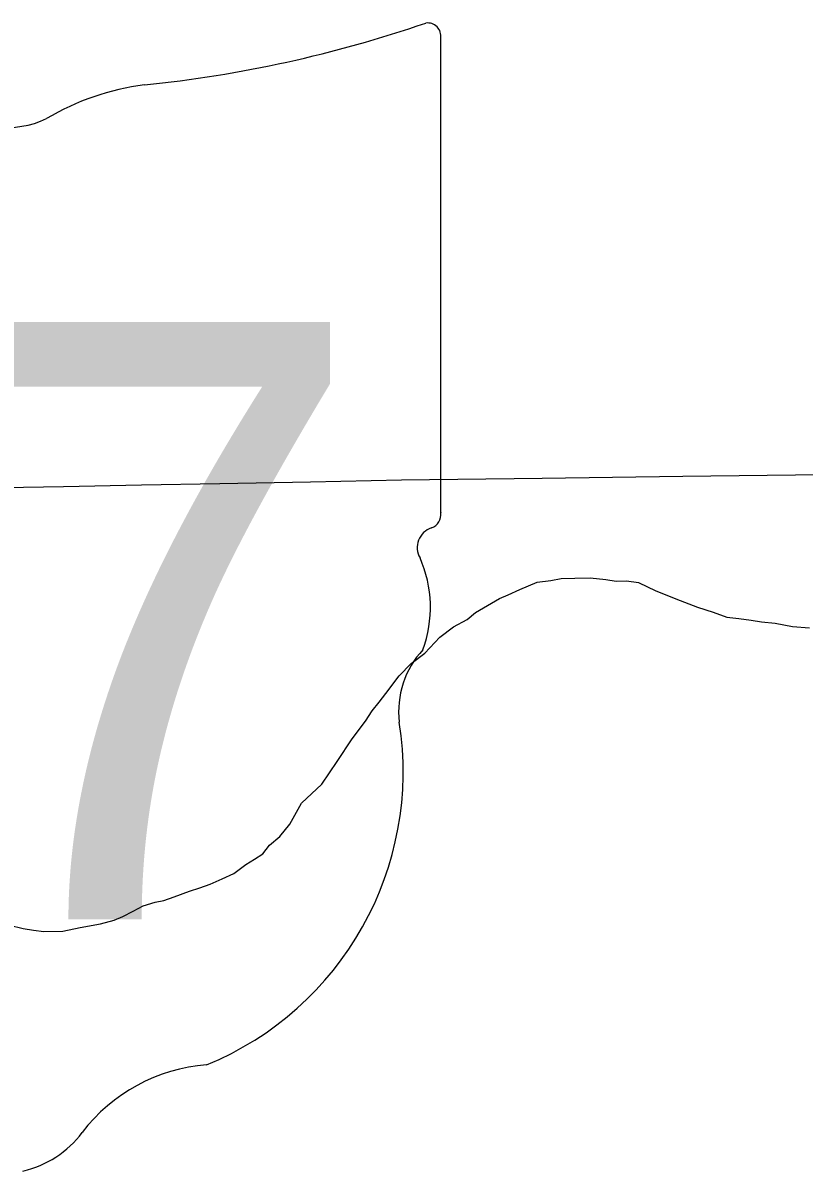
# Model space of a CAD drawing. Extents: x -11.4 to 84.1, y 11.1 to 59.
# Drawn here: x 32.6113 to 32.7837, y 43.9776 to 44.2309 of the extents above; entities that cross this region are included whole.
import ezdxf

# ---------------------------------------------------------------- set-up
doc = ezdxf.new("R2010")
doc.units = 0
for name, color, linetype in [('GM_X_Minor_River', 7, 'Continuous'), ('GM_X_State_Route', 7, 'Continuous'), ('GM_X_State_Shield', 7, 'Continuous')]:
    doc.layers.add(name, color=color, linetype=linetype)

msp = doc.modelspace()

# ---------------------------------------------------------------- linework, layer by layer
at = {"layer": 'GM_X_Minor_River'}
msp.add_lwpolyline([(32.60827956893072, 44.03183167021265), (32.61133070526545, 44.031121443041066), (32.61361669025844, 44.030778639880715), (32.61589888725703, 44.03043583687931), (32.62007691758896, 44.030504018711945), (32.623861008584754, 44.03132598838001), (32.62840646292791, 44.03216121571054), (32.63143108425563, 44.032971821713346), (32.6333155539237, 44.03376348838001), (32.63557502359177, 44.034941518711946), (32.63783449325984, 44.03611765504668), (32.64048032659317, 44.036922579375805), (32.64237237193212, 44.03733356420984), (32.64463752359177, 44.038130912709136), (32.6480352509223, 44.03932788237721), (32.650302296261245, 44.040125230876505), (32.652567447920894, 44.0409225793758), (32.65520570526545, 44.04210818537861), (32.6578458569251, 44.04329000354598), (32.6604708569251, 44.0452350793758), (32.66235153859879, 44.04640553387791), (32.66423032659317, 44.047577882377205), (32.66571706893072, 44.04950591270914), (32.667963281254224, 44.05144341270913), (32.670198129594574, 44.054140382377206), (32.67277956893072, 44.058746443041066), (32.67726631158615, 44.0630021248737), (32.680601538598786, 44.06800023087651), (32.683934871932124, 44.07299833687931), (32.686910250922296, 44.07684871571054), (32.688389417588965, 44.07915553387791), (32.689876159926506, 44.08108167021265), (32.69136479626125, 44.08300591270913), (32.694338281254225, 44.08685818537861), (32.69695191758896, 44.0895627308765), (32.69995002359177, 44.09189417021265), (32.70330987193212, 44.09536954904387), (32.706311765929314, 44.09770098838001), (32.70932312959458, 44.09927106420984), (32.711196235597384, 44.100824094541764), (32.716461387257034, 44.10395288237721), (32.7183477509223, 44.10474454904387), (32.72098600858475, 44.10592636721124), (32.72475873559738, 44.10751159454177), (32.727789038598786, 44.107939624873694), (32.730061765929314, 44.10835818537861), (32.733099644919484, 44.1084074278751), (32.73651631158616, 44.108464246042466), (32.7399405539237, 44.108138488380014), (32.742226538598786, 44.10779568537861), (32.7445030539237, 44.10783356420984), (32.74716782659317, 44.10749833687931), (32.75099737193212, 44.1056574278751), (32.756351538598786, 44.10346424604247), (32.76017350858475, 44.102007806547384), (32.76361100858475, 44.10092068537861), (32.76666782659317, 44.099831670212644), (32.76933070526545, 44.099494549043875), (32.77199547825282, 44.099159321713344), (32.77428146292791, 44.09881651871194), (32.77732502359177, 44.098485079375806), (32.78113562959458, 44.09778810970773), (32.7849386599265, 44.0974699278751)], dxfattribs=at)
at = {"layer": 'GM_X_State_Route'}
msp.add_lwpolyline([(32.39515193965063, 44.12508571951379), (32.42621422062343, 44.12553311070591), (32.457276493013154, 44.125974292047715), (32.48833877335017, 44.126421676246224), (32.50769443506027, 44.12669507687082), (32.52705010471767, 44.12697469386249), (32.55811240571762, 44.1275463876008), (32.5891747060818, 44.12811800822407), (32.62023699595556, 44.12868346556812), (32.637467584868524, 44.12900037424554), (32.65469817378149, 44.129317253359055), (32.67474975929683, 44.12970871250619), (32.6948076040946, 44.13010643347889), (32.72587606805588, 44.130504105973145), (32.7569445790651, 44.13090175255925), (32.788013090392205, 44.13129941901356)], dxfattribs=at)
at = {"layer": 'GM_X_State_Shield'}
for p, q in [((32.703524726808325, 44.122870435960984), (32.703524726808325, 44.22755583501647)), ((32.70349903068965, 44.12289613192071), (32.703524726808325, 44.122870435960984))]:
    msp.add_line(p, q, dxfattribs=at)
for centre, radius, start, end in [((32.60960280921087, 44.49542867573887), 0.2796157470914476, 275.8444694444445, 288.9064527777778), ((32.70060021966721, 44.22798999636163), 0.0029352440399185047, 351.8620861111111, 97.738), ((32.6452685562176, 44.16147373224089), 0.056254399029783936, 97.34618055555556, 120.7688527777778), ((32.60751363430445, 44.22921156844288), 0.021377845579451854, 233.85620555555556, 294.82819166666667), ((32.70039319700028, 44.122465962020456), 0.003141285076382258, 289.6038111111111, 7.734130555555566), ((32.70284662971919, 44.115185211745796), 0.004542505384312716, 107.94398333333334, 210.33696666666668), ((32.673947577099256, 44.101952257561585), 0.02726868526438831, 340.0329638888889, 23.649566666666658), ((32.71404132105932, 44.079060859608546), 0.019839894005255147, 136.80649722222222, 186.92959444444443), ((32.62526641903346, 44.065743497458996), 0.06993829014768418, 292.3088861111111, 8.985838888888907), ((32.65475565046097, 43.962849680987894), 0.03830339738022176, 94.40312222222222, 142.57675), ((32.606225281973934, 43.99963738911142), 0.022595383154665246, 282.8731916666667, 323.27711111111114)]:
    msp.add_arc(centre, radius, start, end, dxfattribs=at)

# ---------------------------------------------------------------- texts
msp.add_text('87', height=0.13183620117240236, dxfattribs=at).set_placement((32.4918288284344, 44.03314490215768))

doc.saveas('drawing.dxf')
